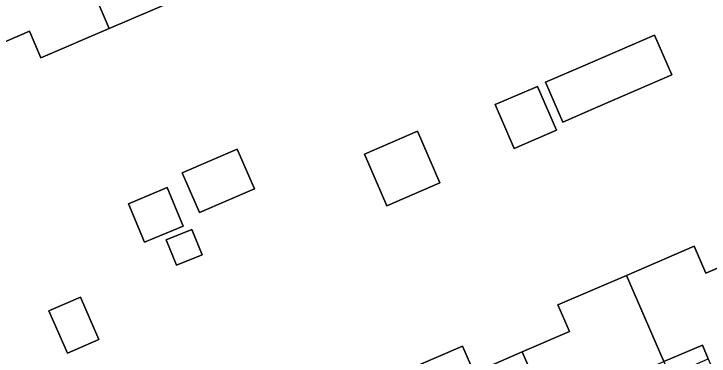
# Model space of a CAD drawing. Extents: x 157767 to 159172, y 387839 to 389425.
# Drawn here: x 158171.64 to 158221.29, y 388608.77 to 388633.2 of the extents above; entities that cross this region are included whole.
import ezdxf

# ---------------------------------------------------------------- set-up
doc = ezdxf.new("R2010")
doc.units = 0
for name, color, linetype in [('IMGEO_Erf', 7, 'Continuous'), ('IMGEO_Pand', 7, 'Continuous'), ('IMGEO_Pand_overbouw', 7, 'Continuous')]:
    doc.layers.add(name, color=color, linetype=linetype)

msp = doc.modelspace()

# ---------------------------------------------------------------- linework, layer by layer
at = {"layer": 'IMGEO_Erf'}
for points in [[(158183.291, 388634.242), (158178.445, 388632.155), (158173.57, 388630.056), (158172.748, 388631.966), (158169.362, 388630.508)], [(158198.873, 388607.409), (158203.687, 388609.482), (158204.504, 388607.586), (158207.946, 388609.068), (158211.319, 388610.521), (158210.496, 388612.433), (158215.381, 388614.537), (158220.214, 388616.618), (158221.047, 388614.685), (158224.622, 388616.225), (158226.565, 388611.712), (158228.543, 388607.119)], [(158221.226, 388608.582), (158220.806, 388609.558), (158218.06, 388608.375)]]:
    msp.add_lwpolyline(points, dxfattribs=at)
for points in [[(158209.611, 388628.316), (158212.104, 388629.394), (158217.389, 388631.679), (158218.615, 388628.844), (158213.331, 388626.559), (158210.838, 388625.48)], [(158206.019, 388626.724), (158209.03, 388628.026), (158210.384, 388624.896), (158207.374, 388623.593)], [(158196.676, 388623.177), (158200.472, 388624.82), (158202.065, 388621.139), (158198.268, 388619.497)], [(158184.885, 388619.012), (158183.66, 388621.857), (158187.594, 388623.552), (158188.82, 388620.707)], [(158180.964, 388616.895), (158179.815, 388619.648), (158182.585, 388620.805), (158183.735, 388618.052)], [(158183.246, 388615.258), (158182.519, 388617.071), (158184.35, 388617.806), (158185.078, 388615.992)], [(158175.455, 388608.97), (158174.141, 388611.993), (158176.39, 388612.971), (158177.704, 388609.948)]]:
    msp.add_lwpolyline(points, close=True, dxfattribs=at)
at = {"layer": 'IMGEO_Pand'}
for points in [[(158185.875, 388637.645), (158181.963, 388646.711), (158176.445, 388644.335), (158178.108, 388640.474), (158178.541, 388639.468), (158175.82, 388638.295), (158178.445, 388632.155), (158183.291, 388634.242), (158182.459, 388636.173)], [(158175.82, 388638.295), (158173.038, 388637.096), (158172.604, 388638.102), (158170.94, 388641.963), (158165.435, 388639.593), (158169.362, 388630.508), (158172.748, 388631.966), (158173.57, 388630.056), (158178.445, 388632.155)], [(158212.104, 388629.394), (158209.611, 388628.316), (158210.838, 388625.48), (158213.331, 388626.559), (158218.615, 388628.844), (158217.389, 388631.679)], [(158206.019, 388626.724), (158207.374, 388623.593), (158210.384, 388624.896), (158209.03, 388628.026)], [(158196.676, 388623.177), (158198.268, 388619.497), (158202.065, 388621.139), (158200.472, 388624.82)], [(158187.594, 388623.552), (158183.66, 388621.857), (158184.885, 388619.012), (158188.82, 388620.707)], [(158182.585, 388620.805), (158179.815, 388619.648), (158180.964, 388616.895), (158183.735, 388618.052)], [(158182.519, 388617.071), (158183.246, 388615.258), (158185.078, 388615.992), (158184.35, 388617.806)], [(158215.381, 388614.537), (158218.06, 388608.375), (158220.806, 388609.558), (158221.226, 388608.582), (158222.903, 388604.69), (158228.543, 388607.119), (158226.565, 388611.712), (158224.622, 388616.225), (158221.047, 388614.685), (158220.214, 388616.618)], [(158211.903, 388599.952), (158217.416, 388602.326), (158215.758, 388606.177), (158215.32, 388607.194), (158218.06, 388608.375), (158215.381, 388614.537), (158210.496, 388612.433), (158211.319, 388610.521), (158207.946, 388609.068)], [(158174.141, 388611.993), (158175.455, 388608.97), (158177.704, 388609.948), (158176.39, 388612.971)], [(158198.873, 388607.409), (158201.535, 388601.259), (158204.258, 388602.431), (158204.693, 388601.42), (158206.353, 388597.562), (158211.903, 388599.952), (158207.946, 388609.068), (158204.504, 388607.586), (158203.687, 388609.482)]]:
    msp.add_lwpolyline(points, close=True, dxfattribs=at)
at = {"layer": 'IMGEO_Pand_overbouw'}
msp.add_lwpolyline([(158221.226, 388608.582), (158220.806, 388609.558), (158218.06, 388608.375), (158218.497, 388607.382)], close=True, dxfattribs=at)

doc.saveas('drawing.dxf')
